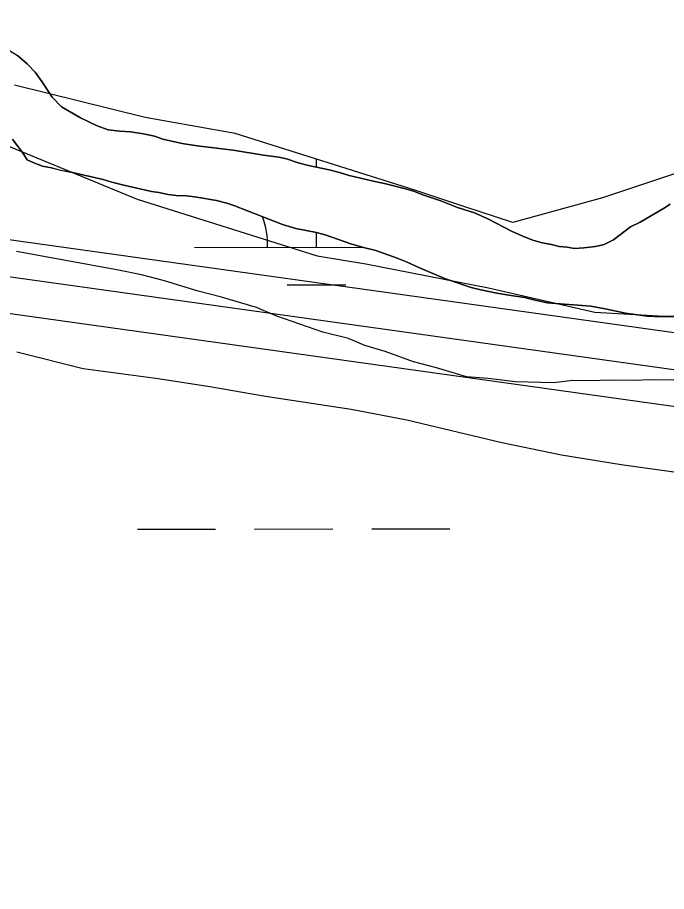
# Model space of a CAD drawing. Extents: x 3279314 to 3317160, y 734079 to 759431.
# Drawn here: x 3307136.5 to 3307402.4, y 756376.4 to 756734.5 of the extents above; entities that cross this region are included whole.
import ezdxf

# ---------------------------------------------------------------- set-up
doc = ezdxf.new("R2010")
doc.units = 0
for name, color, linetype in [('V-ROAD-CNTR', 7, 'Continuous'), ('V-SITE-VEGE', 7, 'Continuous'), ('V-TOPO-SHOR', 7, 'Continuous'), ('V-WETL-SWMP', 7, 'Continuous')]:
    doc.layers.add(name, color=color, linetype=linetype)

msp = doc.modelspace()

# ---------------------------------------------------------------- linework, layer by layer
at = {"layer": 'V-ROAD-CNTR'}
for points in [[(3309580.83, 756285.84), (3309454.89, 756303.52), (3308954.55, 756379.72), (3308656.82, 756421.96), (3308094.24, 756506.01), (3307567.72, 756582.64), (3306992.15, 756663.11), (3306373.34, 756753.36), (3305484.27, 756879.78), (3304917.24, 756967.07), (3304347.59, 757047.14), (3303582.54, 757158.21), (3303505.23, 757169.78), (3303449.6, 757179.28), (3303406.91, 757198.42), (3303370.58, 757229), (3303319.73, 757265.64), (3303277.65, 757291.26), (3303242.8, 757309.16), (3303195.6, 757315.52), (3303162.05, 757304.15)], [(3309578.17, 756255.92), (3309450.54, 756273.83), (3308950.18, 756350.04), (3308652.5, 756392.27), (3308089.86, 756476.33), (3307563.48, 756552.94), (3306987.91, 756633.42), (3306369.07, 756723.67), (3305732.15, 756814.23)], [(3308952.37, 756364.88), (3308654.66, 756407.11), (3308092.05, 756491.17), (3307565.6, 756567.79), (3306990.03, 756648.27)], [(3308952.37, 756364.88), (3308654.66, 756407.11), (3308092.05, 756491.17), (3307565.6, 756567.79), (3306990.03, 756648.27)]]:
    msp.add_lwpolyline(points, dxfattribs=at)
at = {"layer": 'V-SITE-VEGE'}
for p, q in [((3307140.47, 756715.58), (3307136.51, 756719.02)), ((3307143.75, 756712.14), (3307140.47, 756715.58)), ((3307146.48, 756708.29), (3307143.75, 756712.14)), ((3307150.71, 756701.96), (3307146.48, 756708.29)), ((3307154.53, 756697.97), (3307150.71, 756701.96)), ((3307162.33, 756693.41), (3307154.53, 756697.97)), ((3307169.18, 756690.09), (3307162.33, 756693.41)), ((3307173.7, 756688.56), (3307169.18, 756690.09)), ((3307178.5, 756687.99), (3307173.7, 756688.56)), ((3307182.75, 756687.7), (3307178.5, 756687.99)), ((3307188.09, 756686.86), (3307182.75, 756687.7)), ((3307192.62, 756685.88), (3307188.09, 756686.86)), ((3307196.04, 756684.63), (3307192.62, 756685.88)), ((3307203.99, 756682.96), (3307196.04, 756684.63)), ((3307210.16, 756681.97), (3307203.99, 756682.96)), ((3307224.83, 756680.13), (3307210.16, 756681.97)), ((3307237.31, 756678.16), (3307224.83, 756680.13)), ((3307243.61, 756677.31), (3307237.31, 756678.16)), ((3307246.76, 756676.61), (3307243.61, 756677.31)), ((3307251.56, 756674.95), (3307246.76, 756676.61)), ((3307255.67, 756673.83), (3307251.56, 756674.95)), ((3307264.17, 756672.16), (3307255.67, 756673.83)), ((3307268.41, 756671.04), (3307264.17, 756672.16)), ((3307272.39, 756669.79), (3307268.41, 756671.04)), ((3307281.7, 756667.56), (3307272.39, 756669.79)), ((3307287.46, 756666.44), (3307281.7, 756667.56)), ((3307295.41, 756664.35), (3307287.46, 756666.44)), ((3307298.7, 756663.38), (3307295.41, 756664.35)), ((3307302.94, 756661.71), (3307298.7, 756663.38)), ((3307309.93, 756659.36), (3307302.94, 756661.71)), ((3307316.77, 756656.72), (3307309.93, 756659.36)), ((3307323.76, 756654.5), (3307316.77, 756656.72)), ((3307401.13, 756656.25), (3307391.65, 756650.67)), ((3307403.88, 756658.03), (3307401.13, 756656.25)), ((3307329.24, 756652.01), (3307323.76, 756654.5)), ((3307339.23, 756646.89), (3307329.24, 756652.01)), ((3307387.66, 756648.76), (3307380.65, 756643.44)), ((3307391.65, 756650.67), (3307387.66, 756648.76)), ((3307344.44, 756644.54), (3307339.23, 756646.89)), ((3307347.59, 756643.3), (3307344.44, 756644.54)), ((3307351.42, 756642.18), (3307347.59, 756643.3)), ((3307355.26, 756641.48), (3307351.42, 756642.18)), ((3307358.41, 756640.65), (3307355.26, 756641.48)), ((3307376.93, 756641.53), (3307373.36, 756640.72)), ((3307380.65, 756643.44), (3307376.93, 756641.53)), ((3307361.7, 756640.36), (3307358.41, 756640.65)), ((3307364.72, 756639.93), (3307361.7, 756640.36)), ((3307368.56, 756640.2), (3307364.72, 756639.93)), ((3307373.36, 756640.72), (3307368.56, 756640.2))]:
    msp.add_line(p, q, dxfattribs=at)
for points in [[(3307134.45, 756684.74), (3307138.82, 756678.82), (3307140.46, 756676.21), (3307143.19, 756674.96), (3307146.75, 756673.58), (3307150.46, 756672.88), (3307154.29, 756671.91), (3307159.09, 756671.06), (3307171.56, 756668.13), (3307175.12, 756667.02), (3307180.06, 756665.77), (3307191.43, 756663.25), (3307194.45, 756662.83), (3307198.29, 756661.99), (3307201.57, 756661.57), (3307205.69, 756661.41), (3307209.94, 756660.98), (3307218.03, 756659.58), (3307222.27, 756658.47), (3307225.15, 756657.49), (3307236.38, 756653.06), (3307245.15, 756649.73), (3307250.49, 756648.07), (3307258.99, 756646.39), (3307262.55, 756645.41), (3307273.1, 756641.81), (3307278.3, 756640.28), (3307283.38, 756639.02), (3307292, 756635.97), (3307296.11, 756634.31), (3307301.18, 756631.96), (3307311.86, 756627.39)], [(3307405.38, 756585.89), (3307396.44, 756586.1), (3307388.6, 756585.73), (3307380.78, 756585.91), (3307369.6, 756585.62), (3307364.01, 756585.76), (3307356.16, 756584.82), (3307340.52, 756585.2), (3307329.37, 756586.58), (3307320.45, 756587.35), (3307308.24, 756591), (3307298.79, 756593.46), (3307287.15, 756597.65), (3307278.83, 756600.09), (3307272.19, 756603.04), (3307261.62, 756605.53), (3307242.78, 756612.13), (3307234.48, 756615.68), (3307220.04, 756619.94), (3307210.6, 756622.4), (3307196.73, 756626.64), (3307187.28, 756629.1), (3307177.83, 756631.01), (3307136.08, 756638.71)], [(3307311.86, 756627.39), (3307322.41, 756623.92), (3307326.38, 756622.94), (3307332.96, 756621.55), (3307337.76, 756620.7), (3307344.2, 756619.85), (3307348.59, 756618.74), (3307353.52, 756617.62), (3307371.35, 756616.18), (3307377.24, 756615.2), (3307385.6, 756613.38), (3307394.51, 756612.11), (3307397.53, 756611.96), (3307410.42, 756612.05)], [(3307273.17, 756573.95), (3307238.08, 756579.26), (3307215.25, 756583.16), (3307194.09, 756586.46), (3307163.44, 756590.54), (3307136.21, 756597.34)], [(3307840.4, 756473.77), (3307809.83, 756481.2), (3307788.7, 756485.62), (3307758.17, 756494.73), (3307739.27, 756499.1), (3307709.26, 756506.52), (3307690.33, 756509.77), (3307661.37, 756514.37), (3307642.41, 756516.5), (3307573.7, 756518.14), (3307550.22, 756518.14), (3307541.27, 756517.8), (3307532.33, 756518.01), (3307515.08, 756521.22), (3307497.85, 756525.55), (3307467.31, 756534.1), (3307444.54, 756540.23), (3307408.38, 756547.8), (3307383.87, 756551.18), (3307359.37, 756555.12), (3307334.89, 756560.18), (3307295.98, 756569.49), (3307273.17, 756573.95)]]:
    msp.add_lwpolyline(points, dxfattribs=at)
at = {"layer": 'V-TOPO-SHOR'}
for points in [[(3307569.96, 756751.34), (3307523.19, 756727.82), (3307499.82, 756714.39), (3307466.39, 756707.62), (3307443.01, 756694.19), (3307416.31, 756674.06), (3307376.21, 756660.59), (3307339.45, 756650.47), (3307319.37, 756657.11), (3307299.29, 756663.75), (3307225.66, 756686.99), (3307188.86, 756693.59), (3307135.32, 756706.84)], [(3307128.69, 756683.41), (3307185.59, 756660.14), (3307259.22, 756636.9), (3307279.29, 756633.61), (3307329.48, 756623.69), (3307372.98, 756613.76), (3307429.83, 756610.55), (3307469.96, 756610.65), (3307503.41, 756607.38), (3307553.59, 756600.81), (3307570.32, 756597.51), (3307597.08, 756594.22), (3307640.55, 756594.33), (3307670.66, 756591.05), (3307694.09, 756581.08), (3307727.56, 756571.12), (3307774.38, 756567.89), (3307851.33, 756554.69)]]:
    msp.add_lwpolyline(points, dxfattribs=at)
at = {"layer": 'V-WETL-SWMP'}
for p, q in [((3307129.53, 756723.3), (3307136.51, 756719.02)), ((3307129.53, 756723.3), (3307136.51, 756719.02)), ((3307136.51, 756719.02), (3307140.47, 756715.58)), ((3307136.51, 756719.02), (3307140.47, 756715.58)), ((3307140.47, 756715.58), (3307143.75, 756712.14)), ((3307140.47, 756715.58), (3307143.75, 756712.14)), ((3307143.75, 756712.14), (3307146.48, 756708.28)), ((3307143.75, 756712.14), (3307146.48, 756708.28)), ((3307146.48, 756708.28), (3307150.71, 756701.96)), ((3307146.48, 756708.28), (3307150.71, 756701.96)), ((3307150.71, 756701.96), (3307154.53, 756697.96)), ((3307150.71, 756701.96), (3307154.53, 756697.96)), ((3307154.53, 756697.96), (3307162.33, 756693.41)), ((3307154.53, 756697.96), (3307162.33, 756693.41)), ((3307162.33, 756693.41), (3307169.18, 756690.09)), ((3307162.33, 756693.41), (3307169.18, 756690.09)), ((3307169.18, 756690.09), (3307173.7, 756688.56)), ((3307169.18, 756690.09), (3307173.7, 756688.56)), ((3307173.7, 756688.56), (3307178.5, 756687.99)), ((3307173.7, 756688.56), (3307178.5, 756687.99)), ((3307178.5, 756687.99), (3307182.75, 756687.7)), ((3307178.5, 756687.99), (3307182.75, 756687.7)), ((3307138.82, 756678.82), (3307134.45, 756684.74)), ((3307138.82, 756678.82), (3307134.45, 756684.74)), ((3307182.75, 756687.7), (3307188.1, 756686.86)), ((3307182.75, 756687.7), (3307188.1, 756686.86)), ((3307188.1, 756686.86), (3307192.62, 756685.88)), ((3307188.1, 756686.86), (3307192.62, 756685.88)), ((3307192.62, 756685.88), (3307196.04, 756684.63)), ((3307192.62, 756685.88), (3307196.04, 756684.63)), ((3307196.04, 756684.63), (3307203.99, 756682.95)), ((3307196.04, 756684.63), (3307203.99, 756682.95)), ((3307203.99, 756682.95), (3307210.16, 756681.97)), ((3307203.99, 756682.95), (3307210.16, 756681.97)), ((3307210.16, 756681.97), (3307224.83, 756680.13)), ((3307210.16, 756681.97), (3307224.83, 756680.13)), ((3307140.46, 756676.21), (3307138.82, 756678.82)), ((3307140.46, 756676.21), (3307138.82, 756678.82)), ((3307224.83, 756680.13), (3307237.3, 756678.16)), ((3307224.83, 756680.13), (3307237.3, 756678.16)), ((3307237.3, 756678.16), (3307243.61, 756677.31)), ((3307237.3, 756678.16), (3307243.61, 756677.31)), ((3307243.61, 756677.31), (3307246.76, 756676.61)), ((3307243.61, 756677.31), (3307246.76, 756676.61)), ((3307143.19, 756674.96), (3307140.46, 756676.21)), ((3307143.19, 756674.96), (3307140.46, 756676.21)), ((3307146.76, 756673.58), (3307143.19, 756674.96)), ((3307146.76, 756673.58), (3307143.19, 756674.96)), ((3307246.76, 756676.61), (3307251.56, 756674.95)), ((3307246.76, 756676.61), (3307251.56, 756674.95)), ((3307251.56, 756674.95), (3307255.67, 756673.83)), ((3307251.56, 756674.95), (3307255.67, 756673.83)), ((3307255.67, 756673.83), (3307264.17, 756672.16)), ((3307255.67, 756673.83), (3307264.17, 756672.16)), ((3307258.99, 756673.18), (3307258.98, 756676.36)), ((3307150.46, 756672.88), (3307146.76, 756673.58)), ((3307150.46, 756672.88), (3307146.76, 756673.58)), ((3307154.29, 756671.9), (3307150.46, 756672.88)), ((3307154.29, 756671.9), (3307150.46, 756672.88)), ((3307159.09, 756671.06), (3307154.29, 756671.9)), ((3307159.09, 756671.06), (3307154.29, 756671.9)), ((3307171.56, 756668.13), (3307159.09, 756671.06)), ((3307171.56, 756668.13), (3307159.09, 756671.06)), ((3307264.17, 756672.16), (3307268.41, 756671.04)), ((3307264.17, 756672.16), (3307268.41, 756671.04)), ((3307268.41, 756671.04), (3307272.39, 756669.79)), ((3307268.41, 756671.04), (3307272.39, 756669.79)), ((3307175.12, 756667.02), (3307171.56, 756668.13)), ((3307175.12, 756667.02), (3307171.56, 756668.13)), ((3307180.06, 756665.77), (3307175.12, 756667.02)), ((3307180.06, 756665.77), (3307175.12, 756667.02)), ((3307272.39, 756669.79), (3307281.71, 756667.56)), ((3307272.39, 756669.79), (3307281.71, 756667.56)), ((3307281.71, 756667.56), (3307287.46, 756666.44)), ((3307281.71, 756667.56), (3307287.46, 756666.44)), ((3307287.46, 756666.44), (3307295.41, 756664.35)), ((3307287.46, 756666.44), (3307295.41, 756664.35)), ((3307191.43, 756663.25), (3307180.06, 756665.77)), ((3307191.43, 756663.25), (3307180.06, 756665.77)), ((3307194.45, 756662.83), (3307191.43, 756663.25)), ((3307194.45, 756662.83), (3307191.43, 756663.25)), ((3307295.41, 756664.35), (3307298.7, 756663.38)), ((3307295.41, 756664.35), (3307298.7, 756663.38)), ((3307298.7, 756663.38), (3307302.94, 756661.71)), ((3307298.7, 756663.38), (3307302.94, 756661.71)), ((3307198.29, 756661.99), (3307194.45, 756662.83)), ((3307198.29, 756661.99), (3307194.45, 756662.83)), ((3307201.58, 756661.57), (3307198.29, 756661.99)), ((3307201.58, 756661.57), (3307198.29, 756661.99)), ((3307205.69, 756661.41), (3307201.58, 756661.57)), ((3307205.69, 756661.41), (3307201.58, 756661.57)), ((3307209.94, 756660.98), (3307205.69, 756661.41)), ((3307209.94, 756660.98), (3307205.69, 756661.41)), ((3307218.03, 756659.58), (3307209.94, 756660.98)), ((3307218.03, 756659.58), (3307209.94, 756660.98)), ((3307222.28, 756658.47), (3307218.03, 756659.58)), ((3307222.28, 756658.47), (3307218.03, 756659.58)), ((3307302.94, 756661.71), (3307309.93, 756659.36)), ((3307302.94, 756661.71), (3307309.93, 756659.36)), ((3307309.93, 756659.36), (3307316.78, 756656.72)), ((3307309.93, 756659.36), (3307316.78, 756656.72)), ((3307225.15, 756657.5), (3307222.28, 756658.47)), ((3307225.15, 756657.5), (3307222.28, 756658.47)), ((3307236.38, 756653.06), (3307225.15, 756657.5)), ((3307236.38, 756653.06), (3307225.15, 756657.5)), ((3307316.78, 756656.72), (3307323.76, 756654.5)), ((3307316.78, 756656.72), (3307323.76, 756654.5)), ((3307391.65, 756650.67), (3307401.13, 756656.25)), ((3307391.65, 756650.67), (3307401.13, 756656.25)), ((3307401.13, 756656.25), (3307403.88, 756658.02)), ((3307401.13, 756656.25), (3307403.88, 756658.02)), ((3307245.15, 756649.73), (3307236.38, 756653.06)), ((3307245.15, 756649.73), (3307236.38, 756653.06)), ((3307323.76, 756654.5), (3307329.24, 756652.01)), ((3307323.76, 756654.5), (3307329.24, 756652.01)), ((3307250.49, 756648.07), (3307245.15, 756649.73)), ((3307250.49, 756648.07), (3307245.15, 756649.73)), ((3307329.24, 756652.01), (3307339.23, 756646.89)), ((3307329.24, 756652.01), (3307339.23, 756646.89)), ((3307380.65, 756643.44), (3307387.66, 756648.76)), ((3307380.65, 756643.44), (3307387.66, 756648.76)), ((3307387.66, 756648.76), (3307391.65, 756650.67)), ((3307387.66, 756648.76), (3307391.65, 756650.67)), ((3307258.99, 756646.39), (3307250.49, 756648.07)), ((3307258.99, 756646.39), (3307250.49, 756648.07)), ((3307262.55, 756645.41), (3307258.99, 756646.39)), ((3307262.55, 756645.41), (3307258.99, 756646.39)), ((3307259, 756640.36), (3307259, 756646.39)), ((3307273.1, 756641.81), (3307262.55, 756645.41)), ((3307273.1, 756641.81), (3307262.55, 756645.41)), ((3307339.23, 756646.89), (3307344.44, 756644.54)), ((3307339.23, 756646.89), (3307344.44, 756644.54)), ((3307278.31, 756640.28), (3307273.1, 756641.81)), ((3307278.31, 756640.28), (3307273.1, 756641.81)), ((3307344.44, 756644.54), (3307347.59, 756643.3)), ((3307344.44, 756644.54), (3307347.59, 756643.3)), ((3307347.59, 756643.3), (3307351.42, 756642.18)), ((3307347.59, 756643.3), (3307351.42, 756642.18)), ((3307351.42, 756642.18), (3307355.26, 756641.48)), ((3307351.42, 756642.18), (3307355.26, 756641.48)), ((3307355.26, 756641.48), (3307358.41, 756640.65)), ((3307355.26, 756641.48), (3307358.41, 756640.65)), ((3307373.37, 756640.72), (3307376.93, 756641.53)), ((3307373.37, 756640.72), (3307376.93, 756641.53)), ((3307376.93, 756641.53), (3307380.65, 756643.44)), ((3307376.93, 756641.53), (3307380.65, 756643.44)), ((3307209, 756640.33), (3307277.99, 756640.37)), ((3307283.38, 756639.02), (3307278.31, 756640.28)), ((3307283.38, 756639.02), (3307278.31, 756640.28)), ((3307292.01, 756635.97), (3307283.38, 756639.02)), ((3307292.01, 756635.97), (3307283.38, 756639.02)), ((3307358.41, 756640.65), (3307361.7, 756640.36)), ((3307358.41, 756640.65), (3307361.7, 756640.36)), ((3307361.7, 756640.36), (3307364.72, 756639.94)), ((3307361.7, 756640.36), (3307364.72, 756639.94)), ((3307364.72, 756639.94), (3307368.56, 756640.19)), ((3307364.72, 756639.94), (3307368.56, 756640.19)), ((3307368.56, 756640.19), (3307373.37, 756640.72)), ((3307368.56, 756640.19), (3307373.37, 756640.72)), ((3307296.11, 756634.31), (3307292.01, 756635.97)), ((3307296.11, 756634.31), (3307292.01, 756635.97)), ((3307301.18, 756631.96), (3307296.11, 756634.31)), ((3307301.18, 756631.96), (3307296.11, 756634.31)), ((3307311.86, 756627.39), (3307301.18, 756631.96)), ((3307311.86, 756627.39), (3307301.18, 756631.96)), ((3307322.41, 756623.92), (3307311.86, 756627.39)), ((3307322.41, 756623.92), (3307311.86, 756627.39)), ((3307247.01, 756624.92), (3307271.01, 756624.93)), ((3307326.38, 756622.94), (3307322.41, 756623.92)), ((3307326.38, 756622.94), (3307322.41, 756623.92)), ((3307332.96, 756621.54), (3307326.38, 756622.94)), ((3307332.96, 756621.54), (3307326.38, 756622.94)), ((3307337.76, 756620.7), (3307332.96, 756621.54)), ((3307337.76, 756620.7), (3307332.96, 756621.54)), ((3307344.2, 756619.85), (3307337.76, 756620.7)), ((3307344.2, 756619.85), (3307337.76, 756620.7)), ((3307348.59, 756618.74), (3307344.2, 756619.85)), ((3307348.59, 756618.74), (3307344.2, 756619.85)), ((3307353.52, 756617.62), (3307348.59, 756618.74)), ((3307353.52, 756617.62), (3307348.59, 756618.74)), ((3307371.35, 756616.18), (3307353.52, 756617.62)), ((3307371.35, 756616.18), (3307353.52, 756617.62)), ((3307377.24, 756615.2), (3307371.35, 756616.18)), ((3307377.24, 756615.2), (3307371.35, 756616.18)), ((3307385.6, 756613.38), (3307377.24, 756615.2)), ((3307385.6, 756613.38), (3307377.24, 756615.2)), ((3307394.51, 756612.11), (3307385.6, 756613.38)), ((3307394.51, 756612.11), (3307385.6, 756613.38)), ((3307397.53, 756611.96), (3307394.51, 756612.11)), ((3307397.53, 756611.96), (3307394.51, 756612.11)), ((3307410.42, 756612.05), (3307397.53, 756611.96)), ((3307410.42, 756612.05), (3307397.53, 756611.96)), ((3307185.65, 756524.89), (3307217.65, 756524.91)), ((3307233.65, 756524.91), (3307265.65, 756524.93)), ((3307281.65, 756524.94), (3307313.65, 756524.95))]:
    msp.add_line(p, q, dxfattribs=at)
msp.add_arc((3307203.76, 756640.81), 35.25, 359.2573, 20.0246, dxfattribs=at)

doc.saveas('drawing.dxf')
